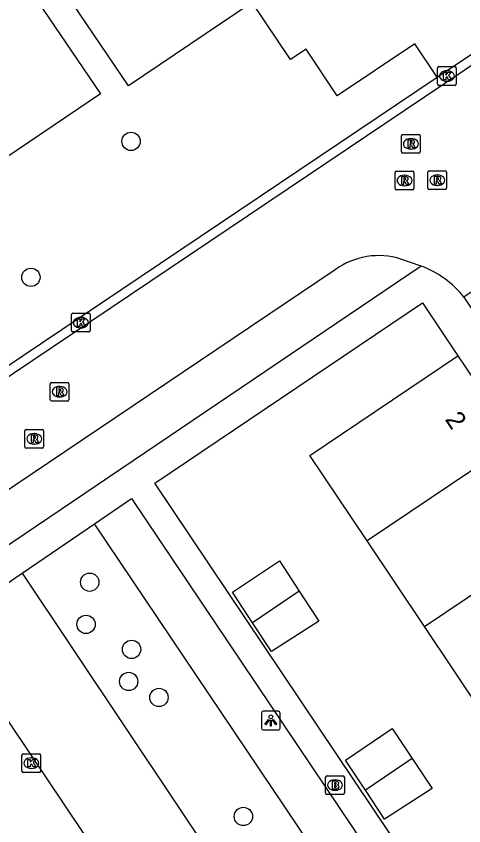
# Model space of a CAD drawing. Extents: x 158797 to 159887, y 384318 to 385255.
# Drawn here: x 159085.01 to 159108.92, y 384529.23 to 384572.51 of the extents above; entities that cross this region are included whole.
import ezdxf

# ---------------------------------------------------------------- set-up
doc = ezdxf.new("R2010")
doc.units = 0
for name, color, linetype in [('IMGEO_Boom', 7, 'Continuous'), ('IMGEO_Brandkraan', 7, 'Continuous'), ('IMGEO_Groenvoorziening', 7, 'Continuous'), ('IMGEO_Kolk', 7, 'Continuous'), ('IMGEO_Lichtpunt', 7, 'Continuous'), ('IMGEO_Pand', 7, 'Continuous'), ('IMGEO_Pand_nummerreeks', 7, 'Continuous'), ('IMGEO_Parkeervlak_open', 7, 'Continuous'), ('IMGEO_Rijbaan_lokaal_open', 7, 'Continuous'), ('IMGEO_Rioolput', 7, 'Continuous'), ('IMGEO_Voetpad_gesloten', 7, 'Continuous'), ('IMGEO_Voetpad_open', 7, 'Continuous')]:
    doc.layers.add(name, color=color, linetype=linetype)

msp = doc.modelspace()

# ---------------------------------------------------------------- linework, layer by layer
at = {"layer": 'IMGEO_Boom'}
for centre in [(159091.141, 384565.814), (159085.79, 384558.546), (159088.935, 384542.253), (159088.738, 384539.997), (159091.168, 384538.661), (159091.013, 384536.947), (159092.63, 384536.092), (159097.141, 384529.731)]:
    msp.add_circle(centre, 0.489, dxfattribs=at)
at = {"layer": 'IMGEO_Brandkraan'}
for p, q in [((159101.61, 384531.909), (159102.462, 384531.909)), ((159101.535, 384530.983), (159101.535, 384531.835)), ((159102.023, 384531.689), (159102.048, 384531.689)), ((159102.536, 384531.835), (159102.536, 384530.983)), ((159102.046, 384531.129), (159102.021, 384531.129)), ((159102.462, 384530.909), (159101.61, 384530.909))]:
    msp.add_line(p, q, dxfattribs=at)
for points in [[(159101.61, 384531.909), (159102.462, 384531.909)], [(159101.535, 384530.983), (159101.535, 384531.835)], [(159101.883, 384531.609), (159101.883, 384531.209), (159102.096, 384531.209)], [(159102.114, 384531.609), (159101.883, 384531.609)], [(159102.062, 384531.528), (159102.008, 384531.528), (159102.008, 384531.452)], [(159102.536, 384531.835), (159102.536, 384530.983)], [(159102.008, 384531.452), (159102.061, 384531.452)], [(159102.07, 384531.376), (159102.008, 384531.376), (159102.008, 384531.295)], [(159102.008, 384531.295), (159102.07, 384531.295)], [(159102.462, 384530.909), (159101.61, 384530.909)]]:
    msp.add_lwpolyline(points, dxfattribs=at)
for centre, radius, start, end in [((159101.612, 384531.833), 0.0765, 91.552, 178.448), ((159101.612, 384531.833), 0.0765, 91.552, 178.448), ((159102.46, 384531.833), 0.0765, 1.552, 88.448), ((159102.46, 384531.833), 0.0765, 1.552, 88.448), ((159102.063, 384531.49), 0.0379, 267.8285, 90.9355), ((159102.118, 384531.464), 0.145, 59.4692, 91.5367), ((159102.143, 384531.511), 0.0922, 285.5137, 58.1501), ((159102.071, 384531.335), 0.0404, 269.8759, 90.5077), ((159102.102, 384531.46), 0.251, 268.6676, 293.5347), ((159102.148, 384531.319), 0.105, 301.3115, 78.989), ((159101.612, 384530.985), 0.0765, 181.552, 268.448), ((159101.612, 384530.985), 0.0765, 181.552, 268.448), ((159102.46, 384530.985), 0.0765, 271.552, 358.448), ((159102.46, 384530.985), 0.0765, 271.552, 358.448)]:
    msp.add_arc(centre, radius, start, end, dxfattribs=at)
for centre, major_axis, ratio, start_param, end_param in [((159102.022, 384531.409), (-0.387, 0.002), 0.722429, 4.712389, 7.853982), ((159102.047, 384531.409), (-0.39, 0.002), 0.717154, 1.570796, 4.712389)]:
    msp.add_ellipse(centre, major_axis=major_axis, ratio=ratio, start_param=start_param, end_param=end_param, dxfattribs=at)
at = {"layer": 'IMGEO_Groenvoorziening'}
for points in [[(159074.744, 384572.276), (159083.027, 384577.88), (159089.501, 384568.358), (159081.187, 384562.743), (159080.913, 384563.148), (159074.744, 384572.276)], [(159129.89, 384484.816), (159089.196, 384545.377)]]:
    msp.add_lwpolyline(points, dxfattribs=at)
at = {"layer": 'IMGEO_Kolk'}
for p, q in [((159107.515, 384568.882), (159107.515, 384569.734)), ((159107.59, 384569.808), (159108.442, 384569.808)), ((159108.003, 384569.588), (159108.028, 384569.588)), ((159108.516, 384569.734), (159108.516, 384568.882)), ((159108.442, 384568.808), (159107.59, 384568.808)), ((159108.026, 384569.028), (159108.001, 384569.028)), ((159088.034, 384556.627), (159088.886, 384556.627)), ((159087.959, 384555.701), (159087.959, 384556.553)), ((159088.447, 384556.407), (159088.472, 384556.407)), ((159088.96, 384556.553), (159088.96, 384555.701)), ((159088.47, 384555.847), (159088.445, 384555.847)), ((159088.886, 384555.627), (159088.034, 384555.627)), ((159085.311, 384532.156), (159085.311, 384533.008)), ((159085.386, 384533.082), (159086.238, 384533.082)), ((159085.799, 384532.862), (159085.824, 384532.862)), ((159086.312, 384533.008), (159086.312, 384532.156)), ((159086.238, 384532.082), (159085.386, 384532.082)), ((159085.822, 384532.302), (159085.797, 384532.302))]:
    msp.add_line(p, q, dxfattribs=at)
for points in [[(159107.515, 384568.882), (159107.515, 384569.734)], [(159107.59, 384569.808), (159108.442, 384569.808)], [(159108.516, 384569.734), (159108.516, 384568.882)], [(159107.836, 384569.508), (159107.959, 384569.508), (159107.959, 384569.357), (159108.089, 384569.508), (159108.253, 384569.508), (159108.107, 384569.357), (159108.26, 384569.108), (159108.108, 384569.108), (159108.023, 384569.272), (159107.959, 384569.205), (159107.959, 384569.108), (159107.836, 384569.108), (159107.836, 384569.508)], [(159108.442, 384568.808), (159107.59, 384568.808)], [(159088.034, 384556.627), (159088.886, 384556.627)], [(159087.959, 384555.701), (159087.959, 384556.553)], [(159088.28, 384556.327), (159088.403, 384556.327), (159088.403, 384556.176), (159088.533, 384556.327), (159088.697, 384556.327), (159088.551, 384556.176), (159088.704, 384555.927), (159088.552, 384555.927), (159088.467, 384556.091), (159088.403, 384556.024), (159088.403, 384555.927), (159088.28, 384555.927), (159088.28, 384556.327)], [(159088.96, 384556.553), (159088.96, 384555.701)], [(159088.886, 384555.627), (159088.034, 384555.627)], [(159085.311, 384532.156), (159085.311, 384533.008)], [(159085.386, 384533.082), (159086.238, 384533.082)], [(159085.632, 384532.782), (159085.755, 384532.782), (159085.755, 384532.631), (159085.885, 384532.782), (159086.049, 384532.782), (159085.903, 384532.631), (159086.056, 384532.382), (159085.904, 384532.382), (159085.819, 384532.546), (159085.755, 384532.479), (159085.755, 384532.382), (159085.632, 384532.382), (159085.632, 384532.782)], [(159086.312, 384533.008), (159086.312, 384532.156)], [(159086.238, 384532.082), (159085.386, 384532.082)]]:
    msp.add_lwpolyline(points, dxfattribs=at)
for centre, start, end in [((159107.592, 384569.732), 91.552, 178.448), ((159107.592, 384569.732), 91.552, 178.448), ((159108.44, 384569.732), 1.552, 88.448), ((159108.44, 384569.732), 1.552, 88.448), ((159107.592, 384568.884), 181.552, 268.448), ((159107.592, 384568.884), 181.552, 268.448), ((159108.44, 384568.884), 271.552, 358.448), ((159108.44, 384568.884), 271.552, 358.448), ((159088.036, 384556.551), 91.552, 178.448), ((159088.036, 384556.551), 91.552, 178.448), ((159088.884, 384556.551), 1.552, 88.448), ((159088.884, 384556.551), 1.552, 88.448), ((159088.036, 384555.703), 181.552, 268.448), ((159088.036, 384555.703), 181.552, 268.448), ((159088.884, 384555.703), 271.552, 358.448), ((159088.884, 384555.703), 271.552, 358.448), ((159085.388, 384533.006), 91.552, 178.448), ((159085.388, 384533.006), 91.552, 178.448), ((159086.236, 384533.006), 1.552, 88.448), ((159086.236, 384533.006), 1.552, 88.448), ((159085.388, 384532.158), 181.552, 268.448), ((159085.388, 384532.158), 181.552, 268.448), ((159086.236, 384532.158), 271.552, 358.448), ((159086.236, 384532.158), 271.552, 358.448)]:
    msp.add_arc(centre, 0.0765, start, end, dxfattribs=at)
for centre, major_axis, ratio, start_param, end_param in [((159108.002, 384569.308), (-0.387, 0.002), 0.722429, 4.712389, 7.853982), ((159108.027, 384569.308), (-0.39, 0.002), 0.717154, 1.570796, 4.712389), ((159088.446, 384556.127), (-0.387, 0.002), 0.722429, 4.712389, 7.853982), ((159088.471, 384556.127), (-0.39, 0.002), 0.717154, 1.570796, 4.712389), ((159085.798, 384532.582), (-0.387, 0.002), 0.722429, 4.712389, 7.853982), ((159085.823, 384532.582), (-0.39, 0.002), 0.717154, 1.570796, 4.712389)]:
    msp.add_ellipse(centre, major_axis=major_axis, ratio=ratio, start_param=start_param, end_param=end_param, dxfattribs=at)
at = {"layer": 'IMGEO_Lichtpunt'}
for p, q in [((159098.109, 384535.258), (159098.109, 384534.451)), ((159098.109, 384535.258), (159098.109, 384534.451)), ((159099.011, 384535.353), (159098.203, 384535.353)), ((159099.011, 384535.353), (159098.203, 384535.353)), ((159099.105, 384534.451), (159099.105, 384535.258)), ((159099.105, 384534.451), (159099.105, 384535.258)), ((159098.203, 384534.357), (159099.011, 384534.357)), ((159098.203, 384534.357), (159099.011, 384534.357))]:
    msp.add_line(p, q, dxfattribs=at)
for points in [[(159098.483, 384534.922), (159098.522, 384534.894), (159098.334, 384534.632), (159098.296, 384534.659), (159098.483, 384534.922)], [(159098.585, 384534.874), (159098.632, 384534.874), (159098.632, 384534.552), (159098.585, 384534.552), (159098.585, 384534.874)], [(159098.695, 384534.894), (159098.733, 384534.921), (159098.92, 384534.659), (159098.881, 384534.631), (159098.695, 384534.894)]]:
    msp.add_lwpolyline(points, dxfattribs=at)
msp.add_circle((159098.608, 384535.056), 0.0994, dxfattribs=at)
for centre, start, end in [((159098.203, 384535.258), 90, 180), ((159098.203, 384535.258), 90, 180), ((159099.011, 384535.258), 0, 90), ((159099.011, 384535.258), 0, 90), ((159098.203, 384534.451), 180, 270), ((159098.203, 384534.451), 180, 270), ((159099.011, 384534.451), 270, 0), ((159099.011, 384534.451), 270, 360)]:
    msp.add_arc(centre, 0.0946, start, end, dxfattribs=at)
at = {"layer": 'IMGEO_Pand'}
for points in [[(159103.748, 384544.459), (159100.683, 384549.032), (159108.605, 384554.36)], [(159108.605, 384554.36), (159111.676, 384549.79)], [(159111.676, 384549.79), (159103.748, 384544.459)], [(159106.814, 384539.886), (159114.746, 384545.22)], [(159106.814, 384539.886), (159103.748, 384544.459)], [(159097.63, 384540.086), (159096.561, 384541.718), (159099.064, 384543.389), (159100.12, 384541.781)], [(159100.12, 384541.781), (159101.176, 384540.173), (159098.64, 384538.543), (159097.63, 384540.086)], [(159100.12, 384541.781), (159097.63, 384540.086)], [(159109.879, 384535.313), (159106.814, 384539.886)], [(159103.662, 384531.136), (159102.601, 384532.746), (159105.091, 384534.437), (159106.157, 384532.835)], [(159106.157, 384532.835), (159107.222, 384531.232), (159104.688, 384529.58), (159103.662, 384531.136)], [(159106.157, 384532.835), (159103.662, 384531.136)]]:
    msp.add_lwpolyline(points, dxfattribs=at)
at = {"layer": 'IMGEO_Parkeervlak_open'}
msp.add_lwpolyline([(159085.318, 384542.737), (159107.263, 384509.883)], dxfattribs=at)
at = {"layer": 'IMGEO_Rijbaan_lokaal_open'}
for points in [[(159112.09, 384571.725), (159039.789, 384523.103), (159038.887, 384522.562)], [(159107.496, 384569.245), (159111.803, 384572.141)], [(159054.773, 384533.798), (159107.496, 384569.245)], [(159106.635, 384559.148), (159105.561, 384559.52)], [(159111.782, 384559.411), (159108.917, 384557.49)], [(159102.05, 384558.954), (159083.109, 384546.206)], [(159108.917, 384557.49), (159163.183, 384476.655)], [(159125.843, 384482.068), (159121.763, 384479.19), (159114.556, 384490.118), (159081.78, 384538.994), (159081.166, 384539.91)]]:
    msp.add_lwpolyline(points, dxfattribs=at)
for centre, radius, start, end in [((159104.359, 384555.804), 3.905, 72.0729, 126.2425), ((159104.888, 384554.344), 5.111, 37.9819, 70.0172)]:
    msp.add_arc(centre, radius, start, end, dxfattribs=at)
at = {"layer": 'IMGEO_Rioolput'}
for p, q in [((159105.588, 384565.259), (159105.588, 384566.111)), ((159105.663, 384566.185), (159106.515, 384566.185)), ((159106.589, 384566.111), (159106.589, 384565.259)), ((159106.076, 384565.965), (159106.101, 384565.965)), ((159106.099, 384565.405), (159106.074, 384565.405)), ((159106.515, 384565.185), (159105.663, 384565.185)), ((159105.252, 384563.295), (159105.252, 384564.147)), ((159105.327, 384564.221), (159106.179, 384564.221)), ((159105.74, 384564.001), (159105.765, 384564.001)), ((159106.253, 384564.147), (159106.253, 384563.295)), ((159106.999, 384563.312), (159106.999, 384564.164)), ((159107.074, 384564.238), (159107.926, 384564.238)), ((159107.487, 384564.018), (159107.512, 384564.018)), ((159108, 384564.164), (159108, 384563.312)), ((159106.179, 384563.221), (159105.327, 384563.221)), ((159105.763, 384563.441), (159105.738, 384563.441)), ((159107.926, 384563.238), (159107.074, 384563.238)), ((159107.51, 384563.458), (159107.485, 384563.458)), ((159086.824, 384552.008), (159086.824, 384552.86)), ((159086.899, 384552.934), (159087.751, 384552.934)), ((159087.312, 384552.714), (159087.337, 384552.714)), ((159087.825, 384552.86), (159087.825, 384552.008)), ((159087.751, 384551.934), (159086.899, 384551.934)), ((159087.335, 384552.154), (159087.31, 384552.154)), ((159085.47, 384549.487), (159085.47, 384550.339)), ((159085.545, 384550.413), (159086.397, 384550.413)), ((159085.958, 384550.193), (159085.983, 384550.193)), ((159086.471, 384550.339), (159086.471, 384549.487)), ((159086.397, 384549.413), (159085.545, 384549.413)), ((159085.981, 384549.633), (159085.956, 384549.633))]:
    msp.add_line(p, q, dxfattribs=at)
for points in [[(159105.588, 384565.259), (159105.588, 384566.111)], [(159105.663, 384566.185), (159106.515, 384566.185)], [(159106.589, 384566.111), (159106.589, 384565.259)], [(159106.177, 384565.883), (159105.925, 384565.885), (159105.925, 384565.485)], [(159106.103, 384565.804), (159106.049, 384565.804), (159106.049, 384565.723)], [(159106.049, 384565.723), (159106.101, 384565.723)], [(159105.925, 384565.485), (159106.049, 384565.485), (159106.049, 384565.647), (159106.06, 384565.647)], [(159106.107, 384565.618), (159106.178, 384565.485), (159106.318, 384565.485), (159106.253, 384565.611)], [(159106.515, 384565.185), (159105.663, 384565.185)], [(159105.252, 384563.295), (159105.252, 384564.147)], [(159105.327, 384564.221), (159106.179, 384564.221)], [(159106.253, 384564.147), (159106.253, 384563.295)], [(159106.999, 384563.312), (159106.999, 384564.164)], [(159107.074, 384564.238), (159107.926, 384564.238)], [(159107.588, 384563.936), (159107.336, 384563.938), (159107.336, 384563.538)], [(159108, 384564.164), (159108, 384563.312)], [(159105.841, 384563.919), (159105.589, 384563.921), (159105.589, 384563.521)], [(159105.589, 384563.521), (159105.713, 384563.521), (159105.713, 384563.683), (159105.724, 384563.683)], [(159105.767, 384563.84), (159105.713, 384563.84), (159105.713, 384563.759)], [(159105.713, 384563.759), (159105.765, 384563.759)], [(159105.771, 384563.654), (159105.842, 384563.521), (159105.982, 384563.521), (159105.917, 384563.647)], [(159107.336, 384563.538), (159107.46, 384563.538), (159107.46, 384563.7), (159107.471, 384563.7)], [(159107.514, 384563.857), (159107.46, 384563.857), (159107.46, 384563.776)], [(159107.46, 384563.776), (159107.512, 384563.776)], [(159107.518, 384563.671), (159107.589, 384563.538), (159107.729, 384563.538), (159107.664, 384563.664)], [(159106.179, 384563.221), (159105.327, 384563.221)], [(159107.926, 384563.238), (159107.074, 384563.238)], [(159086.824, 384552.008), (159086.824, 384552.86)], [(159086.899, 384552.934), (159087.751, 384552.934)], [(159087.825, 384552.86), (159087.825, 384552.008)], [(159087.413, 384552.632), (159087.161, 384552.634), (159087.161, 384552.234)], [(159087.161, 384552.234), (159087.285, 384552.234), (159087.285, 384552.396), (159087.296, 384552.396)], [(159087.339, 384552.553), (159087.285, 384552.553), (159087.285, 384552.472)], [(159087.285, 384552.472), (159087.337, 384552.472)], [(159087.343, 384552.367), (159087.414, 384552.234), (159087.554, 384552.234), (159087.489, 384552.36)], [(159087.751, 384551.934), (159086.899, 384551.934)], [(159085.47, 384549.487), (159085.47, 384550.339)], [(159085.545, 384550.413), (159086.397, 384550.413)], [(159086.059, 384550.111), (159085.807, 384550.113), (159085.807, 384549.713)], [(159086.471, 384550.339), (159086.471, 384549.487)], [(159085.807, 384549.713), (159085.931, 384549.713), (159085.931, 384549.875), (159085.942, 384549.875)], [(159085.985, 384550.032), (159085.931, 384550.032), (159085.931, 384549.951)], [(159085.931, 384549.951), (159085.983, 384549.951)], [(159085.989, 384549.846), (159086.06, 384549.713), (159086.2, 384549.713), (159086.135, 384549.839)], [(159086.397, 384549.413), (159085.545, 384549.413)]]:
    msp.add_lwpolyline(points, dxfattribs=at)
for centre, radius, start, end in [((159105.665, 384566.109), 0.0765, 91.552, 178.448), ((159105.665, 384566.109), 0.0765, 91.552, 178.448), ((159106.513, 384566.109), 0.0765, 1.552, 88.448), ((159106.513, 384566.109), 0.0765, 1.552, 88.448), ((159106.085, 384565.912), 0.19, 274.7715, 282.9687), ((159106.109, 384565.708), 0.0964, 77.0061, 93.1865), ((159106.123, 384565.765), 0.0378, 276.6634, 79.6772), ((159106.176, 384565.773), 0.109, 350.3612, 89.416), ((159106.174, 384565.773), 0.112, 277.5842, 350.9817), ((159106.158, 384565.558), 0.108, 29.5134, 73.7905), ((159105.665, 384565.261), 0.0765, 181.552, 268.448), ((159105.665, 384565.261), 0.0765, 181.552, 268.448), ((159106.059, 384565.594), 0.0533, 26.0293, 88.6989), ((159106.513, 384565.261), 0.0765, 271.552, 358.448), ((159106.513, 384565.261), 0.0765, 271.552, 358.448), ((159105.329, 384564.145), 0.0765, 91.552, 178.448), ((159105.329, 384564.145), 0.0765, 91.552, 178.448), ((159106.177, 384564.145), 0.0765, 1.552, 88.448), ((159106.177, 384564.145), 0.0765, 1.552, 88.448), ((159107.076, 384564.162), 0.0765, 91.552, 178.448), ((159107.076, 384564.162), 0.0765, 91.552, 178.448), ((159107.587, 384563.826), 0.109, 350.3612, 89.416), ((159107.924, 384564.162), 0.0765, 1.552, 88.448), ((159107.924, 384564.162), 0.0765, 1.552, 88.448), ((159105.723, 384563.63), 0.0533, 26.0293, 88.6989), ((159105.749, 384563.948), 0.19, 274.7715, 282.9687), ((159105.773, 384563.744), 0.0964, 77.0061, 93.1865), ((159105.787, 384563.801), 0.0378, 276.6634, 79.6772), ((159105.84, 384563.809), 0.109, 350.3612, 89.416), ((159105.838, 384563.809), 0.112, 277.5842, 350.9817), ((159105.822, 384563.594), 0.108, 29.5134, 73.7905), ((159107.47, 384563.647), 0.0533, 26.0293, 88.6989), ((159107.496, 384563.965), 0.19, 274.7715, 282.9687), ((159107.52, 384563.761), 0.0964, 77.0061, 93.1865), ((159107.534, 384563.818), 0.0378, 276.6634, 79.6772), ((159107.585, 384563.826), 0.112, 277.5842, 350.9817), ((159107.569, 384563.611), 0.108, 29.5134, 73.7905), ((159105.329, 384563.297), 0.0765, 181.552, 268.448), ((159105.329, 384563.297), 0.0765, 181.552, 268.448), ((159106.177, 384563.297), 0.0765, 271.552, 358.448), ((159106.177, 384563.297), 0.0765, 271.552, 358.448), ((159107.076, 384563.314), 0.0765, 181.552, 268.448), ((159107.076, 384563.314), 0.0765, 181.552, 268.448), ((159107.924, 384563.314), 0.0765, 271.552, 358.448), ((159107.924, 384563.314), 0.0765, 271.552, 358.448), ((159086.901, 384552.858), 0.0765, 91.552, 178.448), ((159086.901, 384552.858), 0.0765, 91.552, 178.448), ((159087.749, 384552.858), 0.0765, 1.552, 88.448), ((159087.749, 384552.858), 0.0765, 1.552, 88.448), ((159087.295, 384552.343), 0.0533, 26.0293, 88.6989), ((159087.321, 384552.661), 0.19, 274.7715, 282.9687), ((159087.345, 384552.457), 0.0964, 77.0061, 93.1865), ((159087.359, 384552.514), 0.0378, 276.6634, 79.6772), ((159087.412, 384552.522), 0.109, 350.3612, 89.416), ((159087.41, 384552.522), 0.112, 277.5842, 350.9817), ((159087.394, 384552.307), 0.108, 29.5134, 73.7905), ((159086.901, 384552.01), 0.0765, 181.552, 268.448), ((159086.901, 384552.01), 0.0765, 181.552, 268.448), ((159087.749, 384552.01), 0.0765, 271.552, 358.448), ((159087.749, 384552.01), 0.0765, 271.552, 358.448), ((159085.547, 384550.337), 0.0765, 91.552, 178.448), ((159085.547, 384550.337), 0.0765, 91.552, 178.448), ((159086.058, 384550.001), 0.109, 350.3612, 89.416), ((159086.395, 384550.337), 0.0765, 1.552, 88.448), ((159086.395, 384550.337), 0.0765, 1.552, 88.448), ((159085.941, 384549.822), 0.0533, 26.0293, 88.6989), ((159085.967, 384550.14), 0.19, 274.7715, 282.9687), ((159085.991, 384549.936), 0.0964, 77.0061, 93.1865), ((159086.005, 384549.993), 0.0378, 276.6634, 79.6772), ((159086.056, 384550.001), 0.112, 277.5842, 350.9817), ((159086.04, 384549.786), 0.108, 29.5134, 73.7905), ((159085.547, 384549.489), 0.0765, 181.552, 268.448), ((159085.547, 384549.489), 0.0765, 181.552, 268.448), ((159086.395, 384549.489), 0.0765, 271.552, 358.448), ((159086.395, 384549.489), 0.0765, 271.552, 358.448)]:
    msp.add_arc(centre, radius, start, end, dxfattribs=at)
for centre, major_axis, ratio, start_param, end_param in [((159106.075, 384565.685), (-0.387, 0.002), 0.722429, 4.712389, 7.853982), ((159106.1, 384565.685), (-0.39, 0.002), 0.717154, 1.570796, 4.712389), ((159105.739, 384563.721), (-0.387, 0.002), 0.722429, 4.712389, 7.853982), ((159105.764, 384563.721), (-0.39, 0.002), 0.717154, 1.570796, 4.712389), ((159107.486, 384563.738), (-0.387, 0.002), 0.722429, 4.712389, 7.853982), ((159107.511, 384563.738), (-0.39, 0.002), 0.717154, 1.570796, 4.712389), ((159087.311, 384552.434), (-0.387, 0.002), 0.722429, 4.712389, 7.853982), ((159087.336, 384552.434), (-0.39, 0.002), 0.717154, 1.570796, 4.712389), ((159085.957, 384549.913), (-0.387, 0.002), 0.722429, 4.712389, 7.853982), ((159085.982, 384549.913), (-0.39, 0.002), 0.717154, 1.570796, 4.712389)]:
    msp.add_ellipse(centre, major_axis=major_axis, ratio=ratio, start_param=start_param, end_param=end_param, dxfattribs=at)
at = {"layer": 'IMGEO_Voetpad_gesloten'}
msp.add_lwpolyline([(159107.496, 384569.245), (159106.306, 384571.022), (159102.157, 384568.249), (159100.493, 384570.74), (159099.653, 384570.193), (159097.619, 384573.232), (159091.004, 384568.778), (159083.17, 384580.346), (159079.033, 384577.582), (159075.124, 384583.348), (159073.047, 384581.967), (159071.935, 384583.601), (159069.025, 384581.685), (159057.289, 384599.045), (159053.994, 384596.838), (159051.213, 384600.975), (159035.899, 384590.661), (159037.135, 384588.782)], dxfattribs=at)
at = {"layer": 'IMGEO_Voetpad_open'}
for points in [[(159106.635, 384559.148), (159080.962, 384541.784)], [(159146.803, 384466.42), (159092.403, 384547.537), (159106.711, 384557.186), (159108.605, 384554.36)], [(159089.196, 384545.377), (159091.171, 384546.721), (159131.847, 384486.145)], [(159085.318, 384542.737), (159089.196, 384545.377)], [(159081.166, 384539.91), (159085.318, 384542.737)]]:
    msp.add_lwpolyline(points, dxfattribs=at)

# ---------------------------------------------------------------- texts
at = {"layer": 'IMGEO_Pand_nummerreeks'}
msp.add_text('2', height=1, rotation=303.8937, dxfattribs=at).set_placement((159107.882, 384550.954))

doc.saveas('drawing.dxf')
